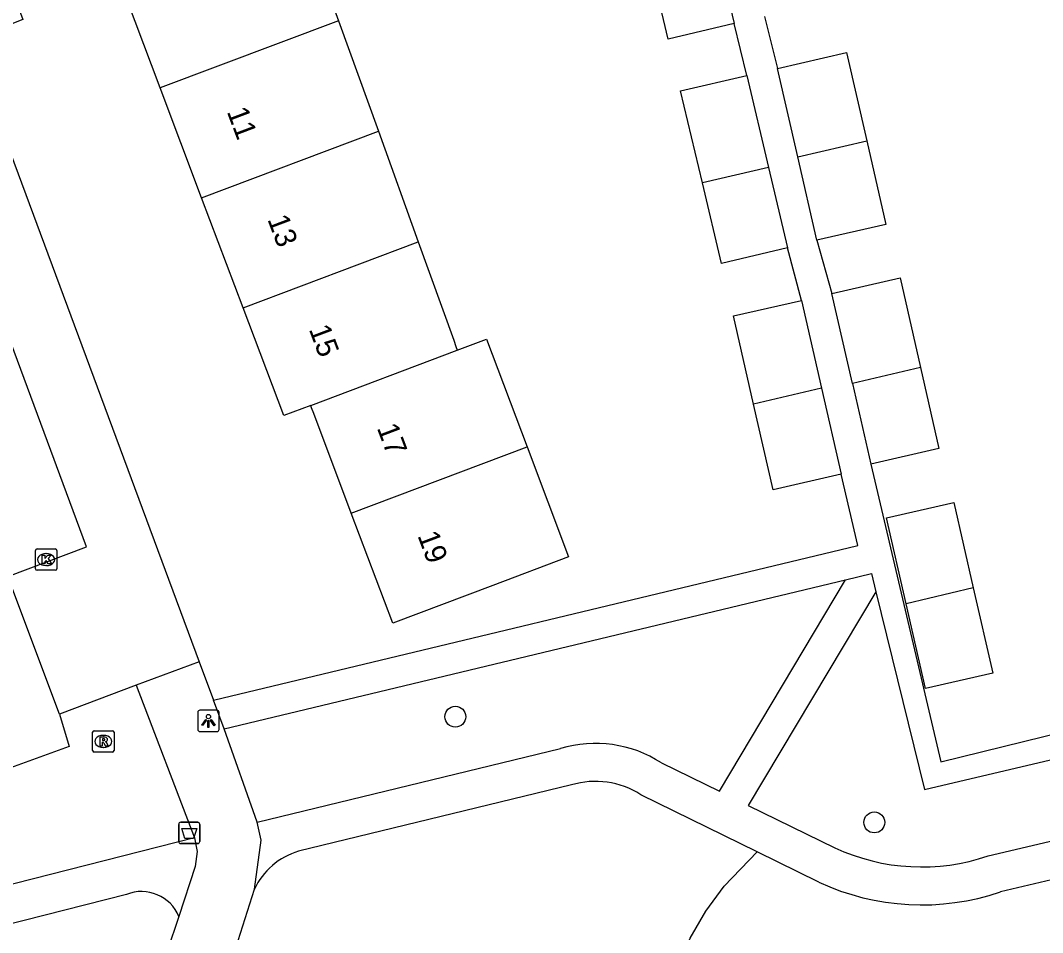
# Model space of a CAD drawing. Extents: x 158474 to 159560, y 388525 to 389605.
# Drawn here: x 159170 to 159217.83, y 388649.83 to 388692.53 of the extents above; entities that cross this region are included whole.
import ezdxf

# ---------------------------------------------------------------- set-up
doc = ezdxf.new("R2010")
doc.units = 0
for name, color, linetype in [('IMGEO_Afvalbak', 7, 'Continuous'), ('IMGEO_Boom', 7, 'Continuous'), ('IMGEO_Groenvoorziening', 7, 'Continuous'), ('IMGEO_Kolk', 7, 'Continuous'), ('IMGEO_Lichtpunt', 7, 'Continuous'), ('IMGEO_Pand', 7, 'Continuous'), ('IMGEO_Pand_nummerreeks', 7, 'Continuous'), ('IMGEO_Rijbaan_lokaal_open', 7, 'Continuous'), ('IMGEO_Rioolput', 7, 'Continuous'), ('IMGEO_Voetpad_halfverhard', 7, 'Continuous'), ('IMGEO_Voetpad_open', 7, 'Continuous')]:
    doc.layers.add(name, color=color, linetype=linetype)

msp = doc.modelspace()

# ---------------------------------------------------------------- linework, layer by layer
at = {"layer": 'IMGEO_Afvalbak'}
for p, q in [((159177.403, 388654.094), (159177.403, 388654.894)), ((159177.403, 388654.894), (159177.403, 388654.094)), ((159177.503, 388654.994), (159178.293, 388654.994)), ((159178.293, 388654.994), (159177.503, 388654.994)), ((159178.393, 388654.894), (159178.393, 388654.094)), ((159178.393, 388654.094), (159178.393, 388654.894)), ((159178.293, 388653.994), (159177.503, 388653.994)), ((159177.503, 388653.994), (159178.293, 388653.994))]:
    msp.add_line(p, q, dxfattribs=at)
msp.add_lwpolyline([(159177.546, 388654.708), (159178.25, 388654.708), (159178.101, 388654.238), (159177.695, 388654.238), (159177.546, 388654.708)], dxfattribs=at)
for centre, start, end in [((159177.503, 388654.894), 90, 180), ((159177.503, 388654.894), 90, 180), ((159178.293, 388654.894), 0, 90), ((159178.293, 388654.894), 360, 90), ((159177.503, 388654.094), 180, 270), ((159177.503, 388654.094), 180, 270), ((159178.293, 388654.094), 270, 0), ((159178.293, 388654.094), 270, 0)]:
    msp.add_arc(centre, 0.1, start, end, dxfattribs=at)
at = {"layer": 'IMGEO_Boom'}
for centre in [(159190.351, 388659.936), (159209.959, 388654.987)]:
    msp.add_circle(centre, 0.489, dxfattribs=at)
at = {"layer": 'IMGEO_Groenvoorziening'}
msp.add_lwpolyline([(159199.819, 388643.8), (159199.82, 388643.968), (159199.978, 388645.419), (159200.286, 388646.845), (159200.742, 388648.231), (159201.34, 388649.562), (159202.074, 388650.824), (159202.936, 388652.001), (159204.476, 388653.608)], dxfattribs=at)
at = {"layer": 'IMGEO_Kolk'}
for p, q in [((159170.699, 388666.865), (159170.699, 388667.717)), ((159170.774, 388667.791), (159171.626, 388667.791)), ((159171.187, 388667.571), (159171.212, 388667.571)), ((159171.7, 388667.717), (159171.7, 388666.865)), ((159171.626, 388666.791), (159170.774, 388666.791)), ((159171.21, 388667.011), (159171.185, 388667.011))]:
    msp.add_line(p, q, dxfattribs=at)
for points in [[(159170.699, 388666.865), (159170.699, 388667.717)], [(159170.774, 388667.791), (159171.626, 388667.791)], [(159171.7, 388667.717), (159171.7, 388666.865)], [(159171.02, 388667.491), (159171.143, 388667.491), (159171.143, 388667.34), (159171.273, 388667.491), (159171.437, 388667.491), (159171.291, 388667.34), (159171.444, 388667.091), (159171.292, 388667.091), (159171.207, 388667.255), (159171.143, 388667.188), (159171.143, 388667.091), (159171.02, 388667.091), (159171.02, 388667.491)], [(159171.626, 388666.791), (159170.774, 388666.791)]]:
    msp.add_lwpolyline(points, dxfattribs=at)
for centre, start, end in [((159170.776, 388667.715), 91.552, 178.448), ((159170.776, 388667.715), 91.552, 178.448), ((159171.624, 388667.715), 1.552, 88.448), ((159171.624, 388667.715), 1.552, 88.448), ((159170.776, 388666.867), 181.552, 268.448), ((159170.776, 388666.867), 181.552, 268.448), ((159171.624, 388666.867), 271.552, 358.448), ((159171.624, 388666.867), 271.552, 358.448)]:
    msp.add_arc(centre, 0.0765, start, end, dxfattribs=at)
for centre, major_axis, ratio, start_param, end_param in [((159171.186, 388667.291), (-0.387, 0.002), 0.722429, 4.712389, 7.853982), ((159171.211, 388667.291), (-0.39, 0.002), 0.717154, 1.570796, 4.712389)]:
    msp.add_ellipse(centre, major_axis=major_axis, ratio=ratio, start_param=start_param, end_param=end_param, dxfattribs=at)
at = {"layer": 'IMGEO_Lichtpunt'}
for p, q in [((159178.298, 388660.142), (159178.298, 388659.335)), ((159178.298, 388660.142), (159178.298, 388659.335)), ((159179.2, 388660.237), (159178.392, 388660.237)), ((159179.2, 388660.237), (159178.392, 388660.237)), ((159179.294, 388659.335), (159179.294, 388660.142)), ((159179.294, 388659.335), (159179.294, 388660.142)), ((159178.392, 388659.241), (159179.2, 388659.241)), ((159178.392, 388659.241), (159179.2, 388659.241))]:
    msp.add_line(p, q, dxfattribs=at)
for points in [[(159178.672, 388659.806), (159178.711, 388659.778), (159178.523, 388659.516), (159178.485, 388659.543), (159178.672, 388659.806)], [(159178.774, 388659.758), (159178.821, 388659.758), (159178.821, 388659.436), (159178.774, 388659.436), (159178.774, 388659.758)], [(159178.884, 388659.778), (159178.922, 388659.805), (159179.109, 388659.543), (159179.07, 388659.515), (159178.884, 388659.778)]]:
    msp.add_lwpolyline(points, dxfattribs=at)
msp.add_circle((159178.797, 388659.94), 0.0994, dxfattribs=at)
for centre, start, end in [((159178.392, 388660.142), 90, 180), ((159178.392, 388660.142), 90, 180), ((159179.2, 388660.142), 0, 90), ((159179.2, 388660.142), 0, 90), ((159178.392, 388659.335), 180, 270), ((159178.392, 388659.335), 180, 270), ((159179.2, 388659.335), 270, 0), ((159179.2, 388659.335), 270, 360)]:
    msp.add_arc(centre, 0.0946, start, end, dxfattribs=at)
at = {"layer": 'IMGEO_Pand'}
for points in [[(159183.14, 388697.355), (159184.884, 388692.515)], [(159202.385, 388696.635), (159203.398, 388692.387)], [(159203.398, 388692.387), (159200.319, 388691.653), (159199.297, 388695.943)], [(159176.538, 388689.369), (159174.597, 388694.517), (159175.974, 388695.036)], [(159184.884, 388692.515), (159176.538, 388689.369)], [(159184.884, 388692.515), (159186.749, 388687.339)], [(159205.434, 388690.288), (159208.66, 388691.025), (159209.602, 388686.896)], [(159206.381, 388686.138), (159205.434, 388690.288)], [(159201.912, 388684.929), (159200.896, 388689.227), (159203.988, 388689.958)], [(159203.988, 388689.958), (159205.006, 388685.65)], [(159178.478, 388684.22), (159176.538, 388689.369)], [(159178.478, 388684.22), (159186.749, 388687.339)], [(159186.749, 388687.339), (159188.614, 388682.162)], [(159206.381, 388686.138), (159209.602, 388686.896)], [(159209.602, 388686.896), (159210.498, 388682.973), (159207.272, 388682.237)], [(159207.272, 388682.237), (159206.381, 388686.138)], [(159205.006, 388685.65), (159201.912, 388684.929)], [(159205.006, 388685.65), (159205.898, 388681.879)], [(159205.898, 388681.879), (159202.806, 388681.148), (159201.912, 388684.929)], [(159180.419, 388679.072), (159178.478, 388684.22)], [(159180.419, 388679.072), (159188.614, 388682.162)], [(159188.614, 388682.162), (159190.273, 388677.56), (159190.379, 388677.265), (159190.442, 388677.091)], [(159207.976, 388679.745), (159211.164, 388680.473), (159212.122, 388676.277)], [(159208.938, 388675.527), (159207.976, 388679.745)], [(159183.581, 388674.505), (159182.32, 388674.029), (159180.419, 388679.072)], [(159204.31, 388674.565), (159203.369, 388678.697), (159206.556, 388679.423)], [(159206.556, 388679.423), (159207.492, 388675.314)], [(159190.442, 388677.091), (159191.808, 388677.606), (159193.708, 388672.563)], [(159183.581, 388674.505), (159190.442, 388677.091)], [(159212.122, 388676.277), (159208.938, 388675.527)], [(159212.122, 388676.277), (159212.986, 388672.489), (159209.798, 388671.761)], [(159207.492, 388675.314), (159204.31, 388674.565)], [(159207.492, 388675.314), (159208.41, 388671.287)], [(159208.938, 388675.527), (159209.798, 388671.761)], [(159185.482, 388669.462), (159183.722, 388674.133), (159183.62, 388674.402), (159183.581, 388674.505)], [(159208.41, 388671.287), (159205.222, 388670.561), (159204.31, 388674.565)], [(159193.708, 388672.563), (159195.647, 388667.419), (159192.1, 388666.082), (159187.421, 388664.318), (159185.482, 388669.462)], [(159185.482, 388669.462), (159193.708, 388672.563)], [(159211.444, 388665.223), (159210.525, 388669.246), (159213.675, 388669.965), (159214.589, 388665.964)], [(159214.589, 388665.964), (159215.5, 388661.974), (159212.35, 388661.255), (159211.444, 388665.223)], [(159214.589, 388665.964), (159211.444, 388665.223)]]:
    msp.add_lwpolyline(points, dxfattribs=at)
at = {"layer": 'IMGEO_Rijbaan_lokaal_open'}
msp.add_lwpolyline([(159169.413, 388666.498), (159173.092, 388667.894), (159164.173, 388691.944)], dxfattribs=at)
at = {"layer": 'IMGEO_Rioolput'}
for p, q in [((159173.377, 388658.353), (159173.377, 388659.205)), ((159173.452, 388659.279), (159174.304, 388659.279)), ((159173.865, 388659.059), (159173.89, 388659.059)), ((159174.378, 388659.205), (159174.378, 388658.353)), ((159173.888, 388658.499), (159173.863, 388658.499)), ((159174.304, 388658.279), (159173.452, 388658.279))]:
    msp.add_line(p, q, dxfattribs=at)
for points in [[(159173.377, 388658.353), (159173.377, 388659.205)], [(159173.452, 388659.279), (159174.304, 388659.279)], [(159173.966, 388658.977), (159173.714, 388658.979), (159173.714, 388658.579)], [(159174.378, 388659.205), (159174.378, 388658.353)], [(159173.714, 388658.579), (159173.838, 388658.579), (159173.838, 388658.741), (159173.849, 388658.741)], [(159173.892, 388658.898), (159173.838, 388658.898), (159173.838, 388658.817)], [(159173.838, 388658.817), (159173.89, 388658.817)], [(159173.896, 388658.712), (159173.967, 388658.579), (159174.107, 388658.579), (159174.042, 388658.705)], [(159174.304, 388658.279), (159173.452, 388658.279)]]:
    msp.add_lwpolyline(points, dxfattribs=at)
for centre, radius, start, end in [((159173.454, 388659.203), 0.0765, 91.552, 178.448), ((159173.454, 388659.203), 0.0765, 91.552, 178.448), ((159173.965, 388658.867), 0.109, 350.3612, 89.416), ((159174.302, 388659.203), 0.0765, 1.552, 88.448), ((159174.302, 388659.203), 0.0765, 1.552, 88.448), ((159173.848, 388658.688), 0.0533, 26.0293, 88.6989), ((159173.874, 388659.006), 0.19, 274.7715, 282.9687), ((159173.898, 388658.802), 0.0964, 77.0061, 93.1865), ((159173.912, 388658.859), 0.0378, 276.6634, 79.6772), ((159173.963, 388658.867), 0.112, 277.5842, 350.9817), ((159173.947, 388658.652), 0.108, 29.5134, 73.7905), ((159173.454, 388658.355), 0.0765, 181.552, 268.448), ((159173.454, 388658.355), 0.0765, 181.552, 268.448), ((159174.302, 388658.355), 0.0765, 271.552, 358.448), ((159174.302, 388658.355), 0.0765, 271.552, 358.448)]:
    msp.add_arc(centre, radius, start, end, dxfattribs=at)
for centre, major_axis, ratio, start_param, end_param in [((159173.864, 388658.779), (-0.387, 0.002), 0.722429, 4.712389, 7.853982), ((159173.889, 388658.779), (-0.39, 0.002), 0.717154, 1.570796, 4.712389)]:
    msp.add_ellipse(centre, major_axis=major_axis, ratio=ratio, start_param=start_param, end_param=end_param, dxfattribs=at)
at = {"layer": 'IMGEO_Voetpad_halfverhard'}
for points in [[(159199.992, 388657.776), (159202.714, 388656.444), (159208.606, 388666.35)], [(159210.037, 388665.78), (159204.061, 388655.785), (159208.115, 388653.8)], [(159181.069, 388654.991), (159195.276, 388658.444)], [(159215.286, 388653.415), (159233.663, 388657.748)], [(159195.789, 388656.743), (159183.015, 388653.635)], [(159204.476, 388653.608), (159199.027, 388656.284)], [(159178.144, 388654.261), (159158.774, 388649.33)], [(159226.735, 388654.294), (159215.858, 388651.733)], [(159207.366, 388652.189), (159204.476, 388653.608)], [(159174.96, 388651.617), (159162.422, 388648.428)]]:
    msp.add_lwpolyline(points, dxfattribs=at)
for centre, radius, start, end in [((159196.912, 388653.014), 5.672, 57.1089, 106.767), ((159196.912, 388653.016), 3.892, 57.091, 106.7726), ((159212.18, 388662.543), 9.642, 245.0634, 288.7903), ((159183.944, 388650.466), 3.302, 106.3481, 155.1506), ((159175.661, 388649.859), 1.893, 22.2672, 111.7253), ((159212.18, 388662.544), 11.419, 245.0652, 288.7874)]:
    msp.add_arc(centre, radius, start, end, dxfattribs=at)
at = {"layer": 'IMGEO_Voetpad_open'}
for points in [[(159163.229, 388711.048), (159170.115, 388692.571), (159167.562, 388691.57), (159178.36, 388662.511)], [(159204.827, 388692.709), (159205.434, 388690.288)], [(159203.988, 388689.958), (159203.398, 388692.387)], [(159206.556, 388679.423), (159205.898, 388681.879)], [(159207.272, 388682.237), (159207.976, 388679.745)], [(159209.798, 388671.761), (159213.071, 388657.829), (159227.592, 388661.391), (159232.59, 388662.519)], [(159179.03, 388660.707), (159209.19, 388667.956), (159208.41, 388671.287)], [(159208.606, 388666.35), (159209.825, 388666.643), (159210.037, 388665.78)], [(159171.825, 388660.061), (159169.413, 388666.498)], [(159179.529, 388659.364), (159208.606, 388666.35)], [(159210.037, 388665.78), (159212.308, 388656.523), (159232.849, 388661.365)], [(159178.36, 388662.511), (159175.414, 388661.417)], [(159178.36, 388662.511), (159179.03, 388660.707)], [(159175.414, 388661.417), (159171.825, 388660.061)], [(159175.414, 388661.417), (159178.144, 388654.261)], [(159179.529, 388659.364), (159179.03, 388660.707)], [(159171.825, 388660.061), (159172.273, 388658.544), (159169.54, 388657.542)], [(159181.069, 388654.991), (159179.529, 388659.364)], [(159180.948, 388651.854), (159181.271, 388654.162), (159181.069, 388654.991)], [(159178.144, 388654.261), (159178.268, 388653.632), (159178.178, 388652.925), (159177.412, 388650.576)], [(159169.045, 388624.022), (159170.745, 388628.434), (159173.233, 388634.233), (159179.641, 388647.749), (159180.948, 388651.854)], [(159177.412, 388650.576), (159176.863, 388648.953), (159171.591, 388637.842)]]:
    msp.add_lwpolyline(points, dxfattribs=at)

# ---------------------------------------------------------------- texts
at = {"layer": 'IMGEO_Pand_nummerreeks'}
for s, rotation, p in [('11', 290.6549, (159179.646, 388688.266)), ('13', 290.653, (159181.546, 388683.225)), ('15', 290.6549, (159183.487, 388678.078)), ('17', 290.6549, (159186.669, 388673.458)), ('19', 290.6531, (159188.569, 388668.416))]:
    msp.add_text(s, height=1, rotation=rotation, dxfattribs=at).set_placement(p)

doc.saveas('drawing.dxf')
